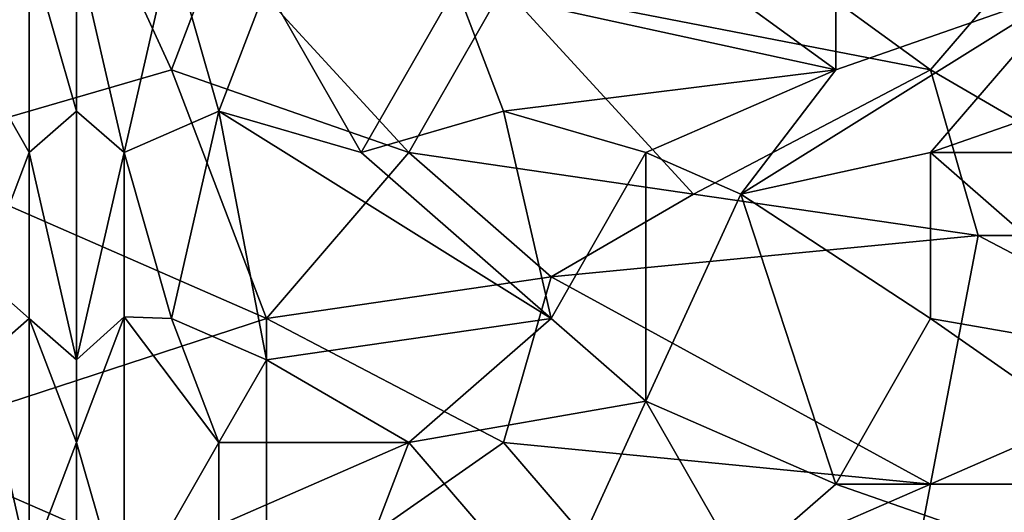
# Model space of a CAD drawing. Extents: x -161 to 11, y -10 to 160.
# Tile 295 of 499: x 0.3395 to 0.4323, y -0.2677 to -0.2212. Entities that reach past the tile are written whole.
import ezdxf

# ---------------------------------------------------------------- set-up
doc = ezdxf.new("R2010")
doc.units = 0
doc.header["$MEASUREMENT"] = 0
doc.layers.get('0').update_dxf_attribs({"linetype": 'CONTINUOUS'})

msp = doc.modelspace()

# ---------------------------------------------------------------- linework, layer by layer
for points in [[(0.344836, -0.206432, 0.26633), (0.326952, -0.233776, 0.266335), (0.313539, -0.206432, 0.266326)], [(0.353778, -0.225963, 0.266335), (0.326952, -0.233776, 0.266335), (0.344836, -0.206432, 0.26633)], [(0.353778, -0.225963, 0.266335), (0.344836, -0.206432, 0.26633), (0.358249, -0.214245, 0.266345)], [(0.416373, -0.225963, 0.39129), (0.389546, -0.206432, 0.391908), (0.380604, -0.218151, 0.39046)], [(0.385075, -0.218151, 0.266424), (0.398488, -0.206432, 0.266522), (0.425315, -0.225963, 0.26667)], [(0.416373, -0.225963, 0.39129), (0.416373, -0.210338, 0.392829), (0.389546, -0.206432, 0.391908)], [(0.425315, -0.225963, 0.26667), (0.398488, -0.206432, 0.266522), (0.438728, -0.210338, 0.266808)], [(0.416373, -0.210338, 0.392829), (0.416373, -0.225963, 0.39129), (0.438728, -0.218151, 0.392959)], [(0.425315, -0.225963, 0.26667), (0.438728, -0.210338, 0.266808), (0.452141, -0.241588, 0.2667)], [(0.335894, -0.225963, 0.385809), (0.340365, -0.214245, 0.386863), (0.335894, -0.214245, 0.386533)], [(0.335894, -0.225963, 0.385809), (0.340365, -0.233776, 0.385704), (0.340365, -0.214245, 0.386863)], [(0.344836, -0.214245, 0.388208), (0.340365, -0.214245, 0.386863), (0.344836, -0.22987, 0.387065)], [(0.340365, -0.214245, 0.386863), (0.340365, -0.233776, 0.385704), (0.344836, -0.22987, 0.387065)], [(0.353778, -0.214245, 0.389116), (0.344836, -0.214245, 0.388208), (0.349307, -0.233776, 0.38701)], [(0.349307, -0.233776, 0.38701), (0.344836, -0.214245, 0.388208), (0.344836, -0.22987, 0.387065)], [(0.353778, -0.214245, 0.389116), (0.349307, -0.233776, 0.38701), (0.358249, -0.22987, 0.388207)], [(0.376133, -0.233776, 0.26635), (0.353778, -0.225963, 0.266335), (0.358249, -0.214245, 0.266345)], [(0.36272, -0.218151, 0.389483), (0.353778, -0.214245, 0.389116), (0.358249, -0.22987, 0.388207)], [(0.358249, -0.214245, 0.266345), (0.385075, -0.218151, 0.266424), (0.376133, -0.233776, 0.26635)], [(0.36272, -0.218151, 0.389483), (0.358249, -0.22987, 0.388207), (0.371662, -0.233776, 0.388595)], [(0.380604, -0.218151, 0.39046), (0.36272, -0.218151, 0.389483), (0.371662, -0.233776, 0.388595)], [(0.385075, -0.22987, 0.389618), (0.380604, -0.218151, 0.39046), (0.371662, -0.233776, 0.388595)], [(0.385075, -0.218151, 0.266424), (0.402959, -0.237682, 0.266458), (0.376133, -0.233776, 0.26635)], [(0.380604, -0.218151, 0.39046), (0.385075, -0.22987, 0.389618), (0.416373, -0.225963, 0.39129)], [(0.402959, -0.237682, 0.266458), (0.385075, -0.218151, 0.266424), (0.425315, -0.225963, 0.26667)], [(0.40743, -0.237682, 0.389685), (0.425315, -0.233776, 0.390811), (0.438728, -0.218151, 0.392959)], [(0.438728, -0.218151, 0.392959), (0.416373, -0.225963, 0.39129), (0.40743, -0.237682, 0.389685)], [(0.438728, -0.218151, 0.392959), (0.425315, -0.233776, 0.390811), (0.44767, -0.225963, 0.392386)], [(0.326952, -0.233776, 0.266335), (0.353778, -0.225963, 0.266335), (0.36272, -0.249401, 0.266226)], [(0.335894, -0.245495, 0.384274), (0.340365, -0.233776, 0.385704), (0.335894, -0.225963, 0.385809)], [(0.36272, -0.249401, 0.266226), (0.353778, -0.225963, 0.266335), (0.376133, -0.233776, 0.26635)], [(0.398488, -0.233776, 0.389764), (0.416373, -0.225963, 0.39129), (0.385075, -0.22987, 0.389618)], [(0.40743, -0.237682, 0.389685), (0.416373, -0.225963, 0.39129), (0.398488, -0.233776, 0.389764)], [(0.425315, -0.225963, 0.26667), (0.429786, -0.241588, 0.266587), (0.402959, -0.237682, 0.266458)], [(0.44767, -0.233776, 0.391463), (0.44767, -0.225963, 0.392386), (0.425315, -0.233776, 0.390811)], [(0.452141, -0.241588, 0.2667), (0.429786, -0.241588, 0.266587), (0.425315, -0.225963, 0.26667)], [(0.344836, -0.253307, 0.384917), (0.344836, -0.22987, 0.387065), (0.340365, -0.233776, 0.385704)], [(0.344836, -0.22987, 0.387065), (0.344836, -0.253307, 0.384917), (0.349307, -0.233776, 0.38701)], [(0.353778, -0.249401, 0.385993), (0.358249, -0.22987, 0.388207), (0.349307, -0.233776, 0.38701)], [(0.36272, -0.253307, 0.386147), (0.358249, -0.22987, 0.388207), (0.353778, -0.249401, 0.385993)], [(0.371662, -0.233776, 0.388595), (0.358249, -0.22987, 0.388207), (0.389546, -0.249401, 0.38772)], [(0.358249, -0.22987, 0.388207), (0.36272, -0.253307, 0.386147), (0.389546, -0.249401, 0.38772)], [(0.389546, -0.249401, 0.38772), (0.385075, -0.22987, 0.389618), (0.371662, -0.233776, 0.388595)], [(0.385075, -0.22987, 0.389618), (0.389546, -0.249401, 0.38772), (0.398488, -0.233776, 0.389764)], [(0.36272, -0.249401, 0.266226), (0.326952, -0.26112, 0.266212), (0.326952, -0.233776, 0.266335)], [(0.340365, -0.249401, 0.384252), (0.340365, -0.233776, 0.385704), (0.335894, -0.245495, 0.384274)], [(0.340365, -0.249401, 0.384252), (0.344836, -0.253307, 0.384917), (0.340365, -0.233776, 0.385704)], [(0.349307, -0.249247, 0.38555), (0.349307, -0.233776, 0.38701), (0.344836, -0.253307, 0.384917)], [(0.349307, -0.233776, 0.38701), (0.349307, -0.249247, 0.38555), (0.353778, -0.249401, 0.385993)], [(0.389546, -0.245495, 0.266335), (0.36272, -0.249401, 0.266226), (0.376133, -0.233776, 0.26635)], [(0.402959, -0.237682, 0.266458), (0.389546, -0.245495, 0.266335), (0.376133, -0.233776, 0.26635)], [(0.398488, -0.257213, 0.387071), (0.398488, -0.233776, 0.389764), (0.389546, -0.249401, 0.38772)], [(0.398488, -0.233776, 0.389764), (0.398488, -0.257213, 0.387071), (0.40743, -0.237682, 0.389685)], [(0.425315, -0.249401, 0.388897), (0.425315, -0.233776, 0.390811), (0.40743, -0.237682, 0.389685)], [(0.425315, -0.233776, 0.390811), (0.44767, -0.253307, 0.388907), (0.44767, -0.233776, 0.391463)], [(0.425315, -0.233776, 0.390811), (0.425315, -0.249401, 0.388897), (0.44767, -0.253307, 0.388907)], [(0.389546, -0.245495, 0.266335), (0.402959, -0.237682, 0.266458), (0.429786, -0.241588, 0.266587)], [(0.416373, -0.265026, 0.386584), (0.40743, -0.237682, 0.389685), (0.398488, -0.257213, 0.387071)], [(0.40743, -0.237682, 0.389685), (0.416373, -0.265026, 0.386584), (0.425315, -0.249401, 0.388897)], [(0.389546, -0.245495, 0.266335), (0.429786, -0.241588, 0.266587), (0.425315, -0.265026, 0.266276)], [(0.452141, -0.253307, 0.266562), (0.425315, -0.265026, 0.266276), (0.429786, -0.241588, 0.266587)], [(0.429786, -0.241588, 0.266587), (0.452141, -0.241588, 0.2667), (0.452141, -0.253307, 0.266562)], [(0.340365, -0.249401, 0.384252), (0.335894, -0.245495, 0.384274), (0.335894, -0.253307, 0.383485)], [(0.389546, -0.245495, 0.266335), (0.385075, -0.26112, 0.266198), (0.36272, -0.249401, 0.266226)], [(0.425315, -0.265026, 0.266276), (0.385075, -0.26112, 0.266198), (0.389546, -0.245495, 0.266335)], [(0.326952, -0.26112, 0.266212), (0.36272, -0.249401, 0.266226), (0.36272, -0.276745, 0.265977)], [(0.340365, -0.249401, 0.384252), (0.335894, -0.253307, 0.383485), (0.340365, -0.272838, 0.381475)], [(0.344836, -0.26112, 0.384098), (0.344836, -0.253307, 0.384917), (0.340365, -0.249401, 0.384252)], [(0.340365, -0.249401, 0.384252), (0.340365, -0.272838, 0.381475), (0.344836, -0.26112, 0.384098)], [(0.344836, -0.253307, 0.384917), (0.344836, -0.26112, 0.384098), (0.349307, -0.249247, 0.38555)], [(0.349307, -0.249247, 0.38555), (0.344836, -0.26112, 0.384098), (0.349307, -0.276745, 0.382397)], [(0.349307, -0.249247, 0.38555), (0.349307, -0.276745, 0.382397), (0.358249, -0.26112, 0.385063)], [(0.353778, -0.249401, 0.385993), (0.349307, -0.249247, 0.38555), (0.358249, -0.26112, 0.385063)], [(0.36272, -0.253307, 0.386147), (0.353778, -0.249401, 0.385993), (0.358249, -0.26112, 0.385063)], [(0.376133, -0.26112, 0.385864), (0.389546, -0.249401, 0.38772), (0.36272, -0.253307, 0.386147)], [(0.385075, -0.26112, 0.266198), (0.36272, -0.276745, 0.265977), (0.36272, -0.249401, 0.266226)], [(0.376133, -0.26112, 0.385864), (0.398488, -0.257213, 0.387071), (0.389546, -0.249401, 0.38772)], [(0.44767, -0.265026, 0.387224), (0.425315, -0.249401, 0.388897), (0.416373, -0.265026, 0.386584)], [(0.44767, -0.265026, 0.387224), (0.44767, -0.253307, 0.388907), (0.425315, -0.249401, 0.388897)], [(0.335894, -0.253307, 0.383485), (0.335894, -0.265026, 0.382142), (0.340365, -0.272838, 0.381475)], [(0.36272, -0.253307, 0.386147), (0.358249, -0.26112, 0.385063), (0.376133, -0.26112, 0.385864)], [(0.425315, -0.265026, 0.266276), (0.452141, -0.253307, 0.266562), (0.443199, -0.265026, 0.266335)], [(0.398488, -0.257213, 0.387071), (0.376133, -0.26112, 0.385864), (0.389546, -0.276745, 0.384261)], [(0.398488, -0.257213, 0.387071), (0.389546, -0.276745, 0.384261), (0.40743, -0.272838, 0.385261)], [(0.398488, -0.257213, 0.387071), (0.40743, -0.272838, 0.385261), (0.416373, -0.265026, 0.386584)], [(0.344836, -0.284557, 0.265874), (0.322481, -0.280651, 0.265975), (0.326952, -0.26112, 0.266212)], [(0.36272, -0.276745, 0.265977), (0.344836, -0.284557, 0.265874), (0.326952, -0.26112, 0.266212)], [(0.340365, -0.272838, 0.381475), (0.344836, -0.276745, 0.382308), (0.344836, -0.26112, 0.384098)], [(0.344836, -0.26112, 0.384098), (0.344836, -0.276745, 0.382308), (0.349307, -0.276745, 0.382397)], [(0.358249, -0.268932, 0.384121), (0.358249, -0.26112, 0.385063), (0.349307, -0.276745, 0.382397)], [(0.376133, -0.26112, 0.385864), (0.358249, -0.26112, 0.385063), (0.358249, -0.268932, 0.384121)], [(0.371662, -0.272838, 0.384248), (0.376133, -0.26112, 0.385864), (0.358249, -0.268932, 0.384121)], [(0.36272, -0.276745, 0.265977), (0.385075, -0.26112, 0.266198), (0.398488, -0.276745, 0.266003)], [(0.376133, -0.26112, 0.385864), (0.371662, -0.272838, 0.384248), (0.389546, -0.276745, 0.384261)], [(0.398488, -0.276745, 0.266003), (0.385075, -0.26112, 0.266198), (0.425315, -0.265026, 0.266276)], [(0.335894, -0.265026, 0.382142), (0.335894, -0.284557, 0.379398), (0.340365, -0.272838, 0.381475)], [(0.398488, -0.276745, 0.266003), (0.425315, -0.265026, 0.266276), (0.420844, -0.288463, 0.265732)], [(0.438728, -0.272838, 0.385927), (0.416373, -0.265026, 0.386584), (0.40743, -0.272838, 0.385261)], [(0.416373, -0.265026, 0.386584), (0.438728, -0.272838, 0.385927), (0.44767, -0.265026, 0.387224)], [(0.443199, -0.265026, 0.266335), (0.420844, -0.288463, 0.265732), (0.425315, -0.265026, 0.266276)], [(0.438728, -0.288463, 0.265758), (0.420844, -0.288463, 0.265732), (0.443199, -0.265026, 0.266335)]]:
    msp.add_3dface(points)

doc.saveas('drawing.dxf')
